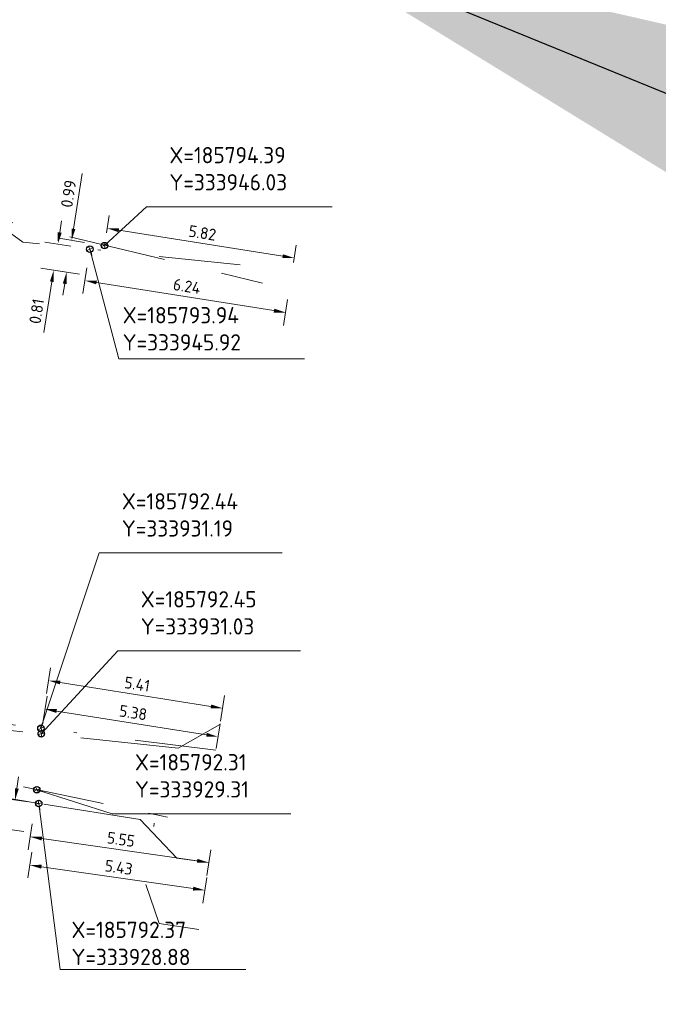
# Model space of a CAD drawing. Header units: inches. Extents: x 0 to 191500, y 0 to 342750.
# Tile 309 of 547: x 185792 to 185811, y 333923 to 333953. Entities that reach past the tile are written whole.
import ezdxf
from ezdxf import colors
from ezdxf.entities.mleader import LeaderData, LeaderLine
from ezdxf.math import Vec2, Vec3

# ---------------------------------------------------------------- set-up
doc = ezdxf.new("R2010")
doc.units = ezdxf.units.IN
doc.header["$MEASUREMENT"] = 0
doc.linetypes.add('RI-HWA_HUISAANSLUITING', pattern=[4.8, 3, -1.8])
doc.linetypes.add('RI-VWA_HUISAANSLUITING', pattern=[6.1, 2.5, -1.8, 0, -1.8])
doc.layers.get('0').update_dxf_attribs({"lineweight": 20})
doc.layers.get('DefPoints').update_dxf_attribs({"lineweight": 20})
for name, color, linetype, lineweight in [('ECW', 150, 'Continuous', 20), ('N-WE-RI-HWA-MAATVOERING-T25', 151, 'Continuous', 20), ('N-WE-RI-HWA_HUISAANSLUITING_PVC_160-G', 150, 'RI-HWA_HUISAANSLUITING', 20), ('N-WE-RI-HWA_RIOOLPUT_ONTSTOPPINGSPUT-G', 150, 'Continuous', 20), ('N-WE-RI-VWA-MAATVOERING-T25', 30, 'Continuous', 20), ('N-WE-RI-VWA_HUISAANSLUITING_PVC_160-G', 20, 'RI-VWA_HUISAANSLUITING', 20), ('N-WE-RI-VWA_RIOOLPUT_ONTSTOPPINGSPUT-G', 30, 'Continuous', 20), ('Tekst algemeen', 7, 'Continuous', 20)]:
    doc.layers.add(name, color=color, linetype=linetype, lineweight=lineweight)
doc.styles.add('NLCS-ISO-M200-T18', font='txt', dxfattribs={"height": 0.36})
doc.styles.add('NLCS-ISO-M200-T25', font='txt', dxfattribs={"height": 0.5})
doc.dimstyles.new('NLCS-M200-T18-PIJL_L2_H1', dxfattribs={"dimscale": 0.2, "dimtxt": 2.5, "dimasz": 1.8, "dimexe": 2, "dimexo": 2, "dimgap": 0.7, "dimtad": 1, "dimzin": 0, "dimdsep": 46, "dimtxsty": 'NLCS-ISO-M200-T18', "dimcen": 0, "dimdle": 2, "dimclrd": 256, "dimclre": 256, "dimclrt": 256, "dimadec": 1, "dimazin": 0, "dimtfac": 1, "dimtdec": 3, "dimtofl": 0, "dimtmove": 0, "dimatfit": 3, "dimfxl": 2, "dimfxlon": 1, "dimtfillclr": 256, "dimtolj": 1, "dimtzin": 0, "dimlwd": -1, "dimlwe": -1, "dimarcsym": 0})
doc.dimstyles.new('NLCS-M200-T25-OPENBOL_L0_H0', dxfattribs={"dimscale": 0.2, "dimtxt": 2.5, "dimasz": 1, "dimexe": 2, "dimexo": 0, "dimgap": 0.5, "dimtad": 1, "dimdec": 0, "dimzin": 0, "dimdsep": 46, "dimtxsty": 'NLCS-ISO-M200-T25', "dimblk": 'DOTBLANK', "dimcen": 2, "dimclrd": 256, "dimclre": 256, "dimclrt": 256, "dimadec": 0, "dimazin": 0, "dimtp": 1, "dimtm": 1, "dimtfac": 1, "dimtix": 1, "dimtofl": 0, "dimtmove": 1, "dimatfit": 3, "dimldrblk": 'DOTBLANK', "dimfxl": 1, "dimfxlon": 1, "dimtvp": 0.5, "dimtolj": 1, "dimtzin": 0, "dimlwd": -1, "dimlwe": -1, "dimarcsym": 0})
picture_1 = doc.add_image_def('image1.ecw', size_in_pixel=(220000, 285000))

# ---------------------------------------------------------------- blocks, each defined once
blk = doc.blocks.new('_DotBlank')
at = {"color": 0, "linetype": 'ByBlock', "lineweight": -2}
blk.add_line((-0.5, 0), (-1, 0), dxfattribs=at)
blk.add_circle((0, 0), 0.5, dxfattribs=at)
blk = doc.blocks.new('*D3945')
at = {"layer": 'DefPoints', "color": 0, "transparency": 16777216}
for p in [(185794.389, 333946.031), (185800.217, 333945.648), (185800.133, 333945.117)]:
    blk.add_point(p, dxfattribs=at)
at = {"layer": 'N-WE-RI-HWA-MAATVOERING-T25', "transparency": 16777216}
for p, q in [((185794.452, 333946.426), (185794.536, 333946.957)), ((185794.829, 333946.506), (185799.862, 333945.705)), ((185800.196, 333945.512), (185800.28, 333946.043))]:
    blk.add_line(p, q, dxfattribs=at)
for points in [[(185794.838, 333946.565), (185794.82, 333946.446), (185794.473, 333946.562)], [(185799.871, 333945.764), (185799.852, 333945.646), (185800.217, 333945.648)]]:
    blk.add_solid(points, dxfattribs=at)
at = {"layer": 'N-WE-RI-HWA-MAATVOERING-T25', "transparency": 16777216, "insert": (185797.396, 333946.421), "char_height": 0.36, "attachment_point": 5, "rotation": 350.958, "style": 'NLCS-ISO-M200-T18'}
blk.add_mtext('\\A1;5.82', dxfattribs=at)
blk = doc.blocks.new('*D3946')
at = {"layer": 'DefPoints', "color": 0, "transparency": 16777216}
for p in [(185793.939, 333945.921), (185800.105, 333944.939), (185799.951, 333943.974)]:
    blk.add_point(p, dxfattribs=at)
at = {"layer": 'N-WE-RI-VWA-MAATVOERING-T25', "transparency": 16777216}
for p, q in [((185793.848, 333945.351), (185793.722, 333944.56)), ((185794.141, 333944.899), (185799.595, 333944.031)), ((185800.014, 333944.369), (185799.888, 333943.579))]:
    blk.add_line(p, q, dxfattribs=at)
for points in [[(185794.15, 333944.958), (185794.131, 333944.84), (185793.785, 333944.955)], [(185799.605, 333944.09), (185799.586, 333943.972), (185799.951, 333943.974)]]:
    blk.add_solid(points, dxfattribs=at)
at = {"layer": 'N-WE-RI-VWA-MAATVOERING-T25', "transparency": 16777216, "insert": (185796.918, 333944.781), "char_height": 0.36, "attachment_point": 5, "rotation": 350.958, "style": 'NLCS-ISO-M200-T18'}
blk.add_mtext('\\A1;6.24', dxfattribs=at)
blk = doc.blocks.new('*D3947')
at = {"layer": 'DefPoints', "color": 0, "transparency": 16777216}
for p in [(185792.955, 333946.077), (185800.105, 333944.939), (185799.977, 333944.138)]:
    blk.add_point(p, dxfattribs=at)
at = {"layer": 'N-WE-RI-VWA-MAATVOERING-T25', "transparency": 16777216}
for p, q in [((185793.012, 333946.433), (185793.068, 333946.788)), ((185793.35, 333946.014), (185792.56, 333946.14)), ((185793.223, 333945.213), (185792.433, 333945.339)), ((185792.771, 333944.92), (185792.522, 333943.357))]:
    blk.add_line(p, q, dxfattribs=at)
for points in [[(185792.953, 333946.442), (185793.071, 333946.423), (185792.955, 333946.077)], [(185792.712, 333944.93), (185792.83, 333944.911), (185792.828, 333945.276)]]:
    blk.add_solid(points, dxfattribs=at)
at = {"layer": 'N-WE-RI-VWA-MAATVOERING-T25', "transparency": 16777216, "insert": (185792.303, 333944.011), "char_height": 0.36, "attachment_point": 5, "rotation": 80.958, "style": 'NLCS-ISO-M200-T18'}
blk.add_mtext('\\A1;0.81', dxfattribs=at)
blk = doc.blocks.new('*D3948')
at = {"layer": 'DefPoints', "color": 0, "transparency": 16777216}
for p in [(185793.379, 333946.191), (185800.133, 333945.117), (185799.977, 333944.138)]:
    blk.add_point(p, dxfattribs=at)
at = {"layer": 'N-WE-RI-HWA-MAATVOERING-T25', "transparency": 16777216}
for p, q in [((185793.435, 333946.547), (185793.705, 333948.246)), ((185793.774, 333946.128), (185792.984, 333946.254)), ((185793.618, 333945.15), (185792.828, 333945.276)), ((185793.166, 333944.857), (185793.11, 333944.502))]:
    blk.add_line(p, q, dxfattribs=at)
for points in [[(185793.376, 333946.556), (185793.494, 333946.537), (185793.379, 333946.191)], [(185793.107, 333944.867), (185793.225, 333944.848), (185793.223, 333945.213)]]:
    blk.add_solid(points, dxfattribs=at)
at = {"layer": 'N-WE-RI-HWA-MAATVOERING-T25', "transparency": 16777216, "insert": (185793.283, 333947.624), "char_height": 0.36, "attachment_point": 5, "rotation": 80.958, "style": 'NLCS-ISO-M200-T18'}
blk.add_mtext('\\A1;0.99', dxfattribs=at)
blk = doc.blocks.new('*D3956')
at = {"layer": 'DefPoints', "color": 0, "transparency": 16777216}
for p in [(185798.015, 333931.809), (185792.436, 333931.193), (185797.781, 333930.342)]:
    blk.add_point(p, dxfattribs=at)
at = {"layer": 'N-WE-RI-VWA-MAATVOERING-T25', "transparency": 16777216}
for p, q in [((185792.607, 333932.264), (185792.733, 333933.055)), ((185793.025, 333932.603), (185797.659, 333931.865)), ((185797.952, 333931.414), (185798.078, 333932.204))]:
    blk.add_line(p, q, dxfattribs=at)
for points in [[(185793.035, 333932.662), (185793.016, 333932.544), (185792.67, 333932.66)], [(185797.669, 333931.925), (185797.65, 333931.806), (185798.015, 333931.809)]]:
    blk.add_solid(points, dxfattribs=at)
at = {"layer": 'N-WE-RI-VWA-MAATVOERING-T25', "transparency": 16777216, "insert": (185795.393, 333932.55), "char_height": 0.36, "attachment_point": 5, "rotation": 350.9555, "style": 'NLCS-ISO-M200-T18'}
blk.add_mtext('\\A1;5.41', dxfattribs=at)
blk = doc.blocks.new('*D3957')
at = {"layer": 'DefPoints', "color": 0, "transparency": 16777216}
for p in [(185792.441, 333931.024), (185797.876, 333930.935), (185797.755, 333930.178)]:
    blk.add_point(p, dxfattribs=at)
at = {"layer": 'N-WE-RI-HWA-MAATVOERING-T25', "transparency": 16777216}
for p, q in [((185792.504, 333931.419), (185792.624, 333932.176)), ((185792.917, 333931.724), (185797.52, 333930.992)), ((185797.818, 333930.573), (185797.938, 333931.33))]:
    blk.add_line(p, q, dxfattribs=at)
for points in [[(185792.926, 333931.783), (185792.908, 333931.665), (185792.561, 333931.781)], [(185797.53, 333931.051), (185797.511, 333930.932), (185797.876, 333930.935)]]:
    blk.add_solid(points, dxfattribs=at)
at = {"layer": 'N-WE-RI-HWA-MAATVOERING-T25', "transparency": 16777216, "insert": (185795.269, 333931.674), "char_height": 0.36, "attachment_point": 5, "rotation": 350.9555, "style": 'NLCS-ISO-M200-T18'}
blk.add_mtext('\\A1;5.38', dxfattribs=at)
blk = doc.blocks.new('*D3958')
at = {"layer": 'DefPoints', "color": 0, "transparency": 16777216}
for p in [(185792.366, 333928.881), (185797.743, 333928.105), (185797.47, 333926.214)]:
    blk.add_point(p, dxfattribs=at)
at = {"layer": 'N-WE-RI-HWA-MAATVOERING-T25', "transparency": 16777216}
for p, q in [((185792.151, 333927.386), (185792.036, 333926.594)), ((185792.45, 333926.939), (185797.113, 333926.266)), ((185797.527, 333926.61), (185797.413, 333925.818))]:
    blk.add_line(p, q, dxfattribs=at)
for points in [[(185792.458, 333926.998), (185792.441, 333926.879), (185792.093, 333926.99)], [(185797.122, 333926.325), (185797.105, 333926.206), (185797.47, 333926.214)]]:
    blk.add_solid(points, dxfattribs=at)
at = {"layer": 'N-WE-RI-HWA-MAATVOERING-T25', "transparency": 16777216, "insert": (185794.827, 333926.919), "char_height": 0.36, "attachment_point": 5, "rotation": 351.7889, "style": 'NLCS-ISO-M200-T18'}
blk.add_mtext('\\A1;5.43', dxfattribs=at)
blk = doc.blocks.new('*D3959')
at = {"layer": 'DefPoints', "color": 0, "transparency": 16777216}
for p in [(185792.313, 333929.302), (185797.801, 333928.51), (185797.593, 333927.066)]:
    blk.add_point(p, dxfattribs=at)
at = {"layer": 'N-WE-RI-VWA-MAATVOERING-T25', "transparency": 16777216}
for p, q in [((185792.161, 333928.254), (185792.047, 333927.462)), ((185792.461, 333927.807), (185797.236, 333927.118)), ((185797.65, 333927.462), (185797.536, 333926.67))]:
    blk.add_line(p, q, dxfattribs=at)
for points in [[(185792.469, 333927.866), (185792.452, 333927.747), (185792.104, 333927.858)], [(185797.245, 333927.177), (185797.228, 333927.058), (185797.593, 333927.066)]]:
    blk.add_solid(points, dxfattribs=at)
at = {"layer": 'N-WE-RI-VWA-MAATVOERING-T25', "transparency": 16777216, "insert": (185794.894, 333927.779), "char_height": 0.36, "attachment_point": 5, "rotation": 351.7889, "style": 'NLCS-ISO-M200-T18'}
blk.add_mtext('\\A1;5.55', dxfattribs=at)
blk = doc.blocks.new('*D3972')
at = {"layer": 'DefPoints', "color": 0, "transparency": 16777216}
for p in [(185791.642, 333928.985), (185797.743, 333928.105), (185797.612, 333927.2)]:
    blk.add_point(p, dxfattribs=at)
at = {"layer": 'N-WE-RI-HWA-MAATVOERING-T25', "transparency": 16777216}
for p, q in [((185791.694, 333929.342), (185791.745, 333929.698)), ((185792.038, 333928.928), (185791.246, 333929.042)), ((185791.907, 333928.023), (185791.116, 333928.137)), ((185791.46, 333927.724), (185791.409, 333927.368))]:
    blk.add_line(p, q, dxfattribs=at)
for points in [[(185791.634, 333929.35), (185791.753, 333929.333), (185791.642, 333928.985)], [(185791.401, 333927.733), (185791.52, 333927.715), (185791.512, 333928.08)]]:
    blk.add_solid(points, dxfattribs=at)
at = {"layer": 'N-WE-RI-HWA-MAATVOERING-T25', "transparency": 16777216, "insert": (185791.26, 333928.578), "char_height": 0.36, "attachment_point": 5, "rotation": 81.7889, "style": 'NLCS-ISO-M200-T18'}
blk.add_mtext('\\A1;0.91', dxfattribs=at)
blk = doc.blocks.new('*D3973')
at = {"layer": 'DefPoints', "color": 0, "transparency": 16777216}
for p in [(185791.048, 333929.485), (185797.801, 333928.51), (185797.612, 333927.2)]:
    blk.add_point(p, dxfattribs=at)
at = {"layer": 'N-WE-RI-VWA-MAATVOERING-T25', "transparency": 16777216}
for p, q in [((185791.444, 333929.428), (185790.652, 333929.542)), ((185790.91, 333928.531), (185790.996, 333929.128)), ((185791.255, 333928.117), (185790.463, 333928.232))]:
    blk.add_line(p, q, dxfattribs=at)
for points in [[(185790.937, 333929.137), (185791.056, 333929.12), (185791.048, 333929.485)], [(185790.851, 333928.539), (185790.97, 333928.522), (185790.859, 333928.174)]]:
    blk.add_solid(points, dxfattribs=at)
at = {"layer": 'N-WE-RI-VWA-MAATVOERING-T25', "transparency": 16777216, "insert": (185790.637, 333928.875), "char_height": 0.36, "attachment_point": 5, "rotation": 81.7889, "style": 'NLCS-ISO-M200-T18'}
blk.add_mtext('\\A1;1.32', dxfattribs=at)

msp = doc.modelspace()

# ---------------------------------------------------------------- linework, layer by layer
at = {"layer": 'N-WE-RI-HWA_HUISAANSLUITING_PVC_160-G', "flags": 128}
for points, elevation in [([(185788.65293, 333947.43083), (185799.23745, 333944.87714)], 56.021), ([(185788.65293, 333947.43083), (185799.23745, 333944.87714)], 56.021), ([(185786.70768, 333929.89876), (185792.36624, 333928.88077)], 43.13387), ([(185786.70768, 333929.89876), (185792.36624, 333928.88077)], 43.13387)]:
    msp.add_lwpolyline(points, dxfattribs=dict(at, elevation=elevation))
for points in [[(185796.64689, 333930.57732), (185790.00512, 333931.28935)], [(185796.64689, 333930.57732), (185790.00512, 333931.28935)], [(185796.64689, 333930.57732), (185797.935, 333931.308)], [(185796.64689, 333930.57732), (185797.935, 333931.308)], [(185795.48805, 333928.38883), (185792.36624, 333928.88077)], [(185795.48805, 333928.38883), (185792.36624, 333928.88077)], [(185797.59337, 333927.06288), (185797.59337, 333927.06288), (185797.59337, 333927.06288), (185796.612, 333927.2), (185795.48805, 333928.38883)], [(185797.59337, 333927.06288), (185797.59337, 333927.06288), (185797.59337, 333927.06288), (185796.612, 333927.2), (185795.48805, 333928.38883)]]:
    msp.add_lwpolyline(points, dxfattribs=at)
at = {"layer": 'N-WE-RI-HWA_RIOOLPUT_ONTSTOPPINGSPUT-G'}
for p, q in [((185794.48666, 333946.05112), (185794.29092, 333946.01004)), ((185794.36825, 333946.12845), (185794.40933, 333945.93271)), ((185792.53881, 333931.04428), (185792.34307, 333931.0032)), ((185792.4204, 333931.12161), (185792.46148, 333930.92587)), ((185792.46411, 333928.9013), (185792.26837, 333928.86023)), ((185792.3457, 333928.97863), (185792.38678, 333928.7829))]:
    msp.add_line(p, q, dxfattribs=at)
for centre in [(185794.38879, 333946.03058), (185792.44094, 333931.02374), (185792.36624, 333928.88077)]:
    msp.add_circle(centre, 0.1, dxfattribs=at)
at = {"layer": 'N-WE-RI-VWA_HUISAANSLUITING_PVC_160-G', "flags": 128}
for points in [[(185790.27238, 333947.30708), (185791.88325, 333946.13745), (185798.93233, 333945.40037)], [(185790.27238, 333947.30708), (185791.88325, 333946.13745), (185798.93233, 333945.40037)], [(185797.80924, 333930.51795), (185790.00512, 333931.49793)], [(185797.80924, 333930.51795), (185790.00512, 333931.49793)], [(185797.28611, 333925.01085), (185796.06611, 333925.19242), (185795.65643, 333926.40717), (185795.92403, 333928.34436), (185795.7366, 333928.58549), (185788.2364, 333930.16191)], [(185797.28611, 333925.01085), (185796.06611, 333925.19242), (185795.65643, 333926.40717), (185795.92403, 333928.34436), (185795.7366, 333928.58549), (185788.2364, 333930.16191)]]:
    msp.add_lwpolyline(points, dxfattribs=at)
at = {"layer": 'N-WE-RI-VWA_HUISAANSLUITING_PVC_160-G'}
msp.add_lwpolyline([(185795.7366, 333928.58549), (185796.32775, 333928.46124)], dxfattribs=at)
at = {"layer": 'N-WE-RI-VWA_RIOOLPUT_ONTSTOPPINGSPUT-G'}
for p, q in [((185794.02875, 333945.96395), (185793.84849, 333945.87729)), ((185793.89529, 333946.01075), (185793.98195, 333945.83049)), ((185792.52634, 333931.23598), (185792.34608, 333931.14932)), ((185792.39288, 333931.28278), (185792.47954, 333931.10253)), ((185792.40279, 333929.34547), (185792.22254, 333929.25881)), ((185792.26934, 333929.39227), (185792.356, 333929.21201))]:
    msp.add_line(p, q, dxfattribs=at)
for centre in [(185793.93862, 333945.92062), (185792.43621, 333931.19265), (185792.31267, 333929.30214)]:
    msp.add_circle(centre, 0.1, dxfattribs=at)

# ---------------------------------------------------------------- texts
at = {"layer": 'Tekst algemeen', "char_height": 0.5, "attachment_point": 7, "style": 'NLCS-ISO-M200-T25'}
for s, insert in [('X=185794.39\\PY=333946.03', (185796.38045, 333947.72724)), ('X=185793.94\\PY=333945.92', (185794.94524, 333942.80673, 55.91)), ('X=185792.44\\PY=333931.19', (185794.92116, 333937.08605)), ('X=185792.45\\PY=333931.03', (185795.50137, 333934.07509)), ('X=185792.31\\PY=333929.31', (185795.32431, 333929.06576)), ('X=185792.37\\PY=333928.88', (185793.37322, 333923.91467))]:
    msp.add_mtext(s, dxfattribs=dict(at, insert=insert))

# ---------------------------------------------------------------- dimensions: what is measured, and where the dimension line sits
at = {"layer": 'N-WE-RI-HWA-MAATVOERING-T25'}
for p1, p2, distance, picture, middle in [((185799.977, 333944.138), (185800.13272, 333945.11651), 6.83917, '*D3948', (185793.28253, 333947.62424)), ((185794.38879, 333946.03058), (185800.13272, 333945.11651), 0.53842, '*D3945', (185797.39566, 333946.4213)), ((185792.44094, 333931.02374), (185797.7551, 333930.17783), 0.76661, '*D3957', (185795.26884, 333931.67388)), ((185792.36624, 333928.88077), (185797.74259, 333928.10496), -1.9104, '*D3958', (185794.82727, 333926.91877))]:
    dim = msp.add_aligned_dim(p1=p1, p2=p2, distance=distance, dimstyle='NLCS-M200-T18-PIJL_L2_H1', dxfattribs=at)
    dim.commit()
    dim.dimension.update_dxf_attribs({"geometry": picture, "text_midpoint": middle})
dim = msp.add_linear_dim(base=(185791.64218, 333928.98525), p1=(185797.612, 333927.2), p2=(185797.74259, 333928.10496), angle=81.78889, dimstyle='NLCS-M200-T18-PIJL_L2_H1', dxfattribs=at)
dim.commit()
dim.dimension.update_dxf_attribs({"geometry": '*D3972', "text_midpoint": (185791.57689, 333928.53277), "dimtype": 161})
at = {"layer": 'N-WE-RI-VWA-MAATVOERING-T25'}
dim = msp.add_linear_dim(base=(185792.95532, 333946.0771), p1=(185799.977, 333944.138), p2=(185800.10453, 333944.9394), angle=80.957954, dimstyle='NLCS-M200-T18-PIJL_L2_H1', dxfattribs=at)
dim.commit()
dim.dimension.update_dxf_attribs({"geometry": '*D3947', "text_midpoint": (185792.61854, 333943.96082), "dimtype": 161})
for p1, p2, distance, picture, middle in [((185793.93862, 333945.92062), (185800.10453, 333944.9394), -0.97728, '*D3946', (185796.91828, 333944.78089)), ((185792.43621, 333931.19265), (185797.78121, 333930.34184), 1.48532, '*D3956', (185795.39251, 333932.55012)), ((185797.612, 333927.2), (185797.80106, 333928.51016), 6.82311, '*D3973', (185790.63664, 333928.87527)), ((185792.31267, 333929.30214), (185797.80106, 333928.51016), -1.45896, '*D3959', (185794.8942, 333927.77887))]:
    dim = msp.add_aligned_dim(p1=p1, p2=p2, distance=distance, dimstyle='NLCS-M200-T18-PIJL_L2_H1', dxfattribs=at)
    dim.commit()
    dim.dimension.update_dxf_attribs({"geometry": picture, "text_midpoint": middle})

# ---------------------------------------------------------------- pictures from other files: only their frames are drawn
at = {"layer": 'ECW'}
image = msp.add_image(picture_1, insert=(180500, 328500), size_in_units=(11000, 14250), dxfattribs=at)
image.dxf.flags = 7

# ---------------------------------------------------------------- leaders
at = {"layer": 'Tekst algemeen', "annotation_type": 0, "has_hookline": 1, "hookline_direction": 0}
for points, text_width in [([(185794.38879, 333946.03058), (185795.68045, 333947.22724), (185795.88045, 333947.22724)], 5), ([(185793.93862, 333945.92062, 55.91), (185794.82798, 333942.55411, 55.91), (185795.02798, 333942.55411, 55.91)], 5), ([(185792.43621, 333931.19265), (185794.22116, 333936.58605), (185794.42116, 333936.58605)], 4.92857), ([(185792.44673, 333931.0276), (185794.80137, 333933.57509), (185795.00137, 333933.57509)], 4.90476), ([(185792.30609, 333929.30653), (185794.62431, 333928.56576), (185794.82431, 333928.56576)], 4.78571), ([(185792.36624, 333928.88077), (185793.02852, 333923.7761), (185793.22852, 333923.7761)], 5)]:
    msp.add_leader(points, dimstyle='NLCS-M200-T25-OPENBOL_L0_H0', override={"dimscale": 1, "dimtxt": 0.5, "dimasz": 0.2}, dxfattribs=dict(at, text_width=text_width))
at = {"layer": 'Tekst algemeen', "color": 0}
ml = msp.add_multileader_mtext('Standard', dxfattribs=at)
ml.set_content('Overname buis ^J\\Pvanaf zijkant')
ml.set_leader_properties()
ml.build(insert=Vec2(0, 0))
ml.multileader.update_dxf_attribs({"text_right_attachment_type": 6, "dogleg_length": 0.36, "arrow_head_size": 50})
ctx = ml.context
ctx.base_point, ctx.char_height, ctx.arrow_head_size, ctx.landing_gap_size, ctx.plane_origin = Vec3(185801.85264, 333955.15117), 0.5, 50, 0.4, Vec3(185799.68765, 333955.93886)
ctx.right_attachment = 6
notes = []
notes.append((ctx, [(0, (1, 1, 0), (185800.77138, 333955.15117), (1, 0), 1.08126, [(0, [(185799.87433, 333955.51793)], 0, [])])]))
ctx.mtext.insert, ctx.mtext.line_spacing_factor, ctx.mtext.flow_direction = Vec3(185802.25264, 333955.48451), 0.348, 5
for ctx, leaders in notes:
    for number, flags, end, landing, length, lines in leaders:
        leader = LeaderData()
        leader.index, (leader.has_last_leader_line, leader.has_dogleg_vector, leader.attachment_direction) = number, flags
        leader.last_leader_point, leader.dogleg_vector, leader.dogleg_length = Vec3(end), Vec3(landing), length
        for number, points, colour, breaks in lines:
            line = LeaderLine()
            line.index, line.vertices, line.color, line.breaks = number, Vec3.list(points), colors.encode_raw_color(colour), breaks
            leader.lines.append(line)
        ctx.leaders.append(leader)

doc.saveas('drawing.dxf')
